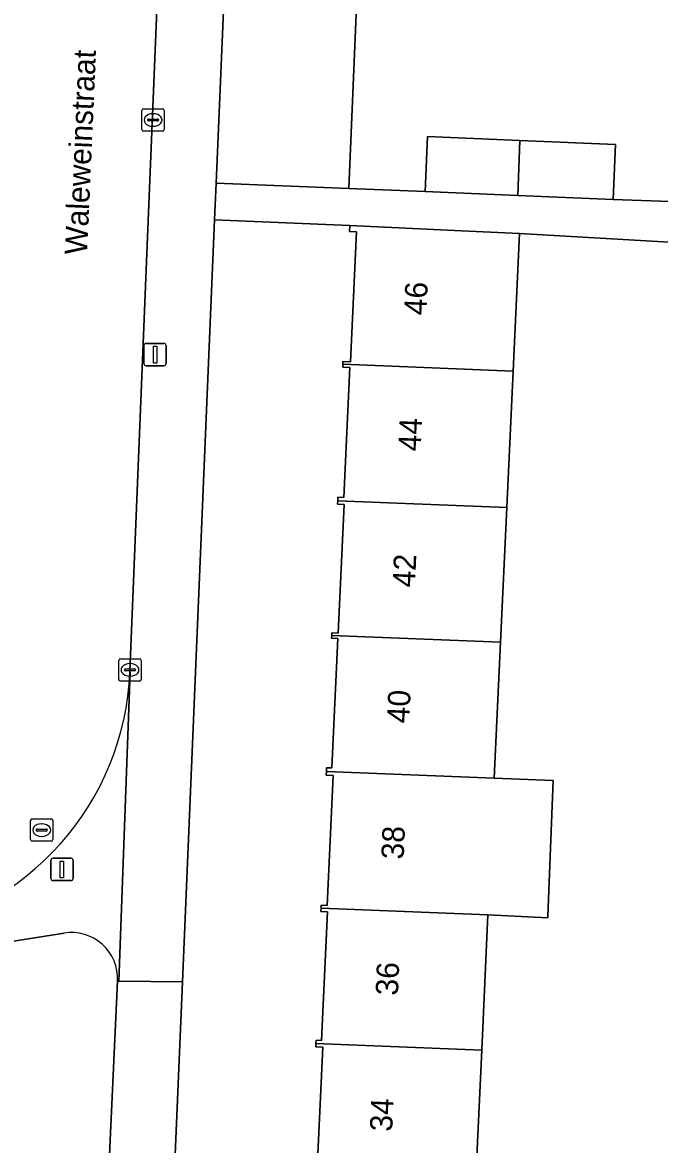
# Model space of a CAD drawing. Extents: x 160077 to 160948, y 386481 to 387498.
# Drawn here: x 160782.1 to 160810.6, y 387004.7 to 387054.8 of the extents above; entities that cross this region are included whole.
import ezdxf

# ---------------------------------------------------------------- set-up
doc = ezdxf.new("R2010")
doc.units = 0
for name, color, linetype in [('IMGEO_Erf', 7, 'Continuous'), ('IMGEO_Groenvoorziening', 7, 'Continuous'), ('IMGEO_Kolk', 7, 'Continuous'), ('IMGEO_Lichtmast', 7, 'Continuous'), ('IMGEO_Muur', 7, 'Continuous'), ('IMGEO_Openbare_ruimte_label', 7, 'Continuous'), ('IMGEO_Pand', 7, 'Continuous'), ('IMGEO_Pand_nummerreeks', 7, 'Continuous'), ('IMGEO_Rijbaan_lokaal_open', 7, 'Continuous'), ('IMGEO_Rioolput', 7, 'Continuous'), ('IMGEO_Voetpad_open', 7, 'Continuous')]:
    doc.layers.add(name, color=color, linetype=linetype)

msp = doc.modelspace()

# ---------------------------------------------------------------- linework, layer by layer
at = {"layer": 'IMGEO_Erf'}
msp.add_lwpolyline([(160837.871, 387059.546), (160836.411, 387059.606), (160836.371, 387058.607), (160829.858, 387058.867), (160823.613, 387059.116), (160817.37, 387059.365), (160811.121, 387059.614), (160804.853, 387059.864), (160798.314, 387060.125), (160798.354, 387061.127), (160797.255, 387061.171), (160796.678, 387047.347), (160800.082, 387047.214), (160800.186, 387049.662), (160804.322, 387049.486), (160808.584, 387049.304), (160808.48, 387046.856), (160824.99, 387046.27), (160825.092, 387048.738), (160829.536, 387048.553), (160833.655, 387048.381), (160833.553, 387045.913), (160837.301, 387045.755)], close=True, dxfattribs=at)
for points in [[(160795.25, 387003.288), (160795.516, 387009.014), (160795.195, 387009.029), (160795.202, 387009.178), (160795.209, 387009.327), (160795.462, 387009.315), (160795.729, 387015.059), (160795.429, 387015.073), (160795.436, 387015.212), (160795.442, 387015.349), (160795.709, 387015.336), (160795.978, 387021.134), (160795.669, 387021.148), (160795.677, 387021.32), (160795.685, 387021.488), (160795.922, 387021.477), (160796.189, 387027.251), (160795.908, 387027.264), (160795.914, 387027.388), (160795.92, 387027.508), (160796.205, 387027.495), (160796.471, 387033.236), (160796.174, 387033.25), (160796.181, 387033.405), (160796.188, 387033.559), (160796.446, 387033.547), (160796.715, 387039.357), (160796.402, 387039.371), (160796.408, 387039.495), (160796.414, 387039.622), (160796.744, 387039.607), (160797.012, 387045.406), (160796.705, 387045.42), (160796.717, 387045.686), (160790.679, 387045.941), (160789.244, 387011.932), (160788.74, 387000)], [(160816.65, 387044.615), (160804.303, 387045.334), (160804.018, 387039.189), (160803.736, 387033.1), (160803.457, 387027.084), (160803.176, 387021.018), (160805.808, 387020.912), (160805.58, 387015.251), (160805.565, 387014.88), (160805.562, 387014.787), (160802.892, 387014.912), (160802.613, 387008.879), (160802.334, 387002.868), (160802.201, 387000), (160802.101, 386997.175), (160801.888, 386991.143), (160801.673, 386985.04), (160801.46, 386979.005), (160801.246, 386972.941), (160801.031, 386966.856), (160800.819, 386960.86), (160800.603, 386954.734), (160810.857, 386954.506)]]:
    msp.add_lwpolyline(points, dxfattribs=at)
at = {"layer": 'IMGEO_Groenvoorziening'}
for points in [[(160791.709, 387070.349), (160791.296, 387060.564), (160791.177, 387057.74), (160790.748, 387047.583), (160796.678, 387047.347), (160797.255, 387061.171)], [(160783.953, 387014.103), (160731.381, 387005.783)], [(160752.684, 386996.064), (160752.758, 386997.837), (160752.967, 387002.895), (160778.21, 387005.845), (160778.327, 387000.824), (160777.816, 386986.557), (160785.338, 386986.27), (160785.79, 387000), (160786.346, 387011.964)]]:
    msp.add_lwpolyline(points, dxfattribs=at)
msp.add_arc((160784.279, 387012.059), 2.07, 357.3664, 99.0493, dxfattribs=at)
at = {"layer": 'IMGEO_Kolk'}
for p, q in [((160787.504, 387050.902), (160788.356, 387050.902)), ((160787.429, 387049.976), (160787.429, 387050.828)), ((160787.688, 387050.396), (160787.688, 387050.408)), ((160787.731, 387050.445), (160788.129, 387050.445)), ((160787.917, 387050.682), (160787.942, 387050.682)), ((160788.172, 387050.408), (160788.172, 387050.396)), ((160788.43, 387050.828), (160788.43, 387049.976)), ((160788.356, 387049.902), (160787.504, 387049.902)), ((160788.126, 387050.359), (160787.728, 387050.359)), ((160787.94, 387050.122), (160787.915, 387050.122)), ((160786.473, 387026.354), (160787.325, 387026.354)), ((160786.398, 387025.428), (160786.398, 387026.28)), ((160786.657, 387025.848), (160786.657, 387025.86)), ((160786.7, 387025.897), (160787.098, 387025.897)), ((160786.886, 387026.134), (160786.911, 387026.134)), ((160787.141, 387025.86), (160787.141, 387025.848)), ((160787.399, 387026.28), (160787.399, 387025.428)), ((160787.325, 387025.354), (160786.473, 387025.354)), ((160787.095, 387025.811), (160786.697, 387025.811)), ((160786.909, 387025.574), (160786.884, 387025.574))]:
    msp.add_line(p, q, dxfattribs=at)
for points in [[(160787.504, 387050.902), (160788.356, 387050.902)], [(160787.429, 387049.976), (160787.429, 387050.828)], [(160788.43, 387050.828), (160788.43, 387049.976)], [(160788.356, 387049.902), (160787.504, 387049.902)], [(160786.473, 387026.354), (160787.325, 387026.354)], [(160786.398, 387025.428), (160786.398, 387026.28)], [(160787.399, 387026.28), (160787.399, 387025.428)], [(160787.325, 387025.354), (160786.473, 387025.354)]]:
    msp.add_lwpolyline(points, dxfattribs=at)
for centre, radius, start, end in [((160787.506, 387050.826), 0.0765, 91.552, 178.448), ((160787.506, 387050.826), 0.0765, 91.552, 178.448), ((160788.354, 387050.826), 0.0765, 1.552, 88.448), ((160788.354, 387050.826), 0.0765, 1.552, 88.448), ((160787.728, 387050.405), 0.0403, 85.8775, 175.7526), ((160787.725, 387050.395), 0.0366, 178.938, 274.7102), ((160788.129, 387050.402), 0.043, 264.8664, 352.4533), ((160788.133, 387050.407), 0.0386, 1.7309, 96.639), ((160787.506, 387049.978), 0.0765, 181.552, 268.448), ((160787.506, 387049.978), 0.0765, 181.552, 268.448), ((160788.354, 387049.978), 0.0765, 271.552, 358.448), ((160788.354, 387049.978), 0.0765, 271.552, 358.448), ((160786.475, 387026.278), 0.0765, 91.552, 178.448), ((160786.475, 387026.278), 0.0765, 91.552, 178.448), ((160787.323, 387026.278), 0.0765, 1.552, 88.448), ((160787.323, 387026.278), 0.0765, 1.552, 88.448), ((160786.697, 387025.857), 0.0403, 85.8775, 175.7526), ((160786.694, 387025.847), 0.0366, 178.938, 274.7102), ((160787.098, 387025.854), 0.043, 264.8664, 352.4533), ((160787.102, 387025.859), 0.0386, 1.7309, 96.639), ((160786.475, 387025.43), 0.0765, 181.552, 268.448), ((160786.475, 387025.43), 0.0765, 181.552, 268.448), ((160787.323, 387025.43), 0.0765, 271.552, 358.448), ((160787.323, 387025.43), 0.0765, 271.552, 358.448)]:
    msp.add_arc(centre, radius, start, end, dxfattribs=at)
for centre, major_axis, ratio, start_param, end_param in [((160787.916, 387050.402), (-0.387, 0.002), 0.722429, 4.712389, 7.853982), ((160787.941, 387050.402), (-0.39, 0.002), 0.717154, 1.570796, 4.712389), ((160786.885, 387025.854), (-0.387, 0.002), 0.722429, 4.712389, 7.853982), ((160786.91, 387025.854), (-0.39, 0.002), 0.717154, 1.570796, 4.712389)]:
    msp.add_ellipse(centre, major_axis=major_axis, ratio=ratio, start_param=start_param, end_param=end_param, dxfattribs=at)
at = {"layer": 'IMGEO_Lichtmast'}
for p, q in [((160787.622, 387040.429), (160788.412, 387040.429)), ((160788.412, 387040.429), (160787.622, 387040.429)), ((160787.522, 387039.529), (160787.522, 387040.329)), ((160787.522, 387040.329), (160787.522, 387039.529)), ((160788.512, 387040.329), (160788.512, 387039.529)), ((160788.512, 387039.529), (160788.512, 387040.329)), ((160788.412, 387039.429), (160787.622, 387039.429)), ((160787.622, 387039.429), (160788.412, 387039.429)), ((160783.364, 387016.544), (160783.364, 387017.344)), ((160783.364, 387017.344), (160783.364, 387016.544)), ((160783.464, 387017.444), (160784.254, 387017.444)), ((160784.254, 387017.444), (160783.464, 387017.444)), ((160784.354, 387017.344), (160784.354, 387016.544)), ((160784.354, 387016.544), (160784.354, 387017.344)), ((160784.254, 387016.444), (160783.464, 387016.444)), ((160783.464, 387016.444), (160784.254, 387016.444))]:
    msp.add_line(p, q, dxfattribs=at)
for points in [[(160787.942, 387040.304), (160788.092, 387040.304), (160788.092, 387039.554), (160787.942, 387039.554), (160787.942, 387040.304)], [(160783.784, 387017.319), (160783.934, 387017.319), (160783.934, 387016.569), (160783.784, 387016.569), (160783.784, 387017.319)]]:
    msp.add_lwpolyline(points, dxfattribs=at)
for centre, start, end in [((160787.622, 387040.329), 90, 180), ((160787.622, 387040.329), 90, 180), ((160788.412, 387040.329), 0, 90), ((160788.412, 387040.329), 360, 90), ((160787.622, 387039.529), 180, 270), ((160787.622, 387039.529), 180, 270), ((160788.412, 387039.529), 270, 0), ((160788.412, 387039.529), 270, 0), ((160783.464, 387017.344), 90, 180), ((160783.464, 387017.344), 90, 180), ((160784.254, 387017.344), 0, 90), ((160784.254, 387017.344), 360, 90), ((160783.464, 387016.544), 180, 270), ((160783.464, 387016.544), 180, 270), ((160784.254, 387016.544), 270, 0), ((160784.254, 387016.544), 270, 0)]:
    msp.add_arc(centre, 0.1, start, end, dxfattribs=at)
at = {"layer": 'IMGEO_Muur'}
msp.add_lwpolyline([(160796.678, 387047.347), (160797.255, 387061.171), (160798.354, 387061.127)], dxfattribs=at)
at = {"layer": 'IMGEO_Pand'}
for points in [[(160800.186, 387049.662), (160800.082, 387047.214), (160804.224, 387047.037), (160804.322, 387049.486)], [(160804.224, 387047.037), (160808.48, 387046.856), (160808.584, 387049.304), (160804.322, 387049.486)], [(160804.018, 387039.189), (160804.303, 387045.334), (160801.712, 387045.454), (160796.717, 387045.686), (160796.705, 387045.42), (160797.012, 387045.406), (160796.744, 387039.607), (160796.414, 387039.622), (160796.408, 387039.495)], [(160803.736, 387033.1), (160804.018, 387039.189), (160796.408, 387039.495), (160796.402, 387039.371), (160796.715, 387039.357), (160796.446, 387033.547), (160796.188, 387033.559), (160796.181, 387033.405)], [(160796.181, 387033.405), (160796.174, 387033.25), (160796.471, 387033.236), (160796.205, 387027.495), (160795.92, 387027.508), (160795.914, 387027.388), (160803.457, 387027.084), (160803.736, 387033.1)], [(160795.914, 387027.388), (160795.908, 387027.264), (160796.189, 387027.251), (160795.922, 387021.477), (160795.685, 387021.488), (160795.677, 387021.32), (160803.176, 387021.018), (160803.457, 387027.084)], [(160805.808, 387020.912), (160803.176, 387021.018), (160795.677, 387021.32), (160795.669, 387021.148), (160795.978, 387021.134), (160795.709, 387015.336), (160795.442, 387015.349), (160795.436, 387015.212), (160802.892, 387014.912), (160805.562, 387014.787), (160805.565, 387014.88), (160805.58, 387015.251)], [(160802.613, 387008.879), (160802.892, 387014.912), (160795.436, 387015.212), (160795.429, 387015.073), (160795.729, 387015.059), (160795.462, 387009.315), (160795.209, 387009.327), (160795.202, 387009.178)], [(160795.202, 387009.178), (160795.195, 387009.029), (160795.516, 387009.014), (160795.25, 387003.288), (160794.956, 387003.301), (160794.95, 387003.165), (160802.334, 387002.868), (160802.613, 387008.879)]]:
    msp.add_lwpolyline(points, close=True, dxfattribs=at)
at = {"layer": 'IMGEO_Rijbaan_lokaal_open'}
msp.add_lwpolyline([(160786.895, 387025.775), (160787.671, 387044.817), (160788.776, 387071.996)], dxfattribs=at)
msp.add_arc((160774.596, 387026.275), 12.309, 278.8026, 357.6729, dxfattribs=at)
at = {"layer": 'IMGEO_Rioolput'}
for p, q in [((160782.454, 387018.276), (160782.454, 387019.128)), ((160782.529, 387019.202), (160783.381, 387019.202)), ((160782.942, 387018.982), (160782.967, 387018.982)), ((160783.455, 387019.128), (160783.455, 387018.276)), ((160782.713, 387018.696), (160782.713, 387018.708)), ((160783.151, 387018.659), (160782.753, 387018.659)), ((160782.756, 387018.745), (160783.154, 387018.745)), ((160782.965, 387018.422), (160782.94, 387018.422)), ((160783.197, 387018.708), (160783.197, 387018.696)), ((160783.381, 387018.202), (160782.529, 387018.202))]:
    msp.add_line(p, q, dxfattribs=at)
for points in [[(160782.454, 387018.276), (160782.454, 387019.128)], [(160782.529, 387019.202), (160783.381, 387019.202)], [(160783.455, 387019.128), (160783.455, 387018.276)], [(160783.381, 387018.202), (160782.529, 387018.202)]]:
    msp.add_lwpolyline(points, dxfattribs=at)
for centre, radius, start, end in [((160782.531, 387019.126), 0.0765, 91.552, 178.448), ((160782.531, 387019.126), 0.0765, 91.552, 178.448), ((160783.379, 387019.126), 0.0765, 1.552, 88.448), ((160783.379, 387019.126), 0.0765, 1.552, 88.448), ((160782.753, 387018.705), 0.0403, 85.8775, 175.7526), ((160782.75, 387018.695), 0.0366, 178.938, 274.7102), ((160783.154, 387018.702), 0.043, 264.8664, 352.4533), ((160783.158, 387018.707), 0.0386, 1.7309, 96.639), ((160782.531, 387018.278), 0.0765, 181.552, 268.448), ((160782.531, 387018.278), 0.0765, 181.552, 268.448), ((160783.379, 387018.278), 0.0765, 271.552, 358.448), ((160783.379, 387018.278), 0.0765, 271.552, 358.448)]:
    msp.add_arc(centre, radius, start, end, dxfattribs=at)
for centre, major_axis, ratio, start_param, end_param in [((160782.941, 387018.702), (-0.387, 0.002), 0.722429, 4.712389, 7.853982), ((160782.966, 387018.702), (-0.39, 0.002), 0.717154, 1.570796, 4.712389)]:
    msp.add_ellipse(centre, major_axis=major_axis, ratio=ratio, start_param=start_param, end_param=end_param, dxfattribs=at)
at = {"layer": 'IMGEO_Voetpad_open'}
for points in [[(160790.679, 387045.941), (160790.748, 387047.583), (160791.177, 387057.74), (160791.296, 387060.564), (160791.709, 387070.349), (160792.014, 387076.709), (160792.151, 387080.263), (160792.452, 387084.942), (160773.769, 387085.722), (160773.647, 387082.791), (160777.573, 387082.63)], [(160788.776, 387071.996), (160787.671, 387044.817), (160786.895, 387025.775), (160786.905, 387025.773), (160786.398, 387011.962), (160789.244, 387011.932), (160790.679, 387045.941)], [(160824.99, 387046.27), (160808.48, 387046.856), (160804.224, 387047.037), (160800.082, 387047.214), (160796.678, 387047.347), (160790.748, 387047.583), (160790.679, 387045.941), (160796.717, 387045.686), (160801.712, 387045.454), (160804.303, 387045.334), (160816.65, 387044.615)], [(160786.346, 387011.964), (160786.398, 387011.962), (160786.905, 387025.773), (160786.895, 387025.775)], [(160731.381, 387005.783), (160783.953, 387014.103)], [(160788.74, 387000), (160789.244, 387011.932), (160786.398, 387011.962), (160786.346, 387011.964), (160785.79, 387000), (160785.338, 386986.27), (160785.254, 386983.698), (160784.112, 386958.302), (160784.145, 386958.285), (160783.879, 386953.901), (160785.338, 386953.845)]]:
    msp.add_lwpolyline(points, dxfattribs=at)
for centre, radius, start, end in [((160774.596, 387026.275), 12.309, 278.8026, 357.6729), ((160784.279, 387012.059), 2.07, 357.3664, 99.0493)]:
    msp.add_arc(centre, radius, start, end, dxfattribs=at)

# ---------------------------------------------------------------- texts
at = {"layer": 'IMGEO_Openbare_ruimte_label'}
msp.add_text('Waleweinstraat', height=1, rotation=87.4781, dxfattribs=at).set_placement((160784.979, 387044.375))
at = {"layer": 'IMGEO_Pand_nummerreeks'}
for s, rotation, p in [('46', 87.602, (160800.14, 387041.672)), ('44', 87.602, (160799.885, 387035.598)), ('42', 87.602, (160799.631, 387029.521)), ('40', 87.602, (160799.376, 387023.453)), ('38', 87.5995, (160799.122, 387017.378)), ('36', 87.602, (160798.868, 387011.302)), ('34', 87.602, (160798.613, 387005.228))]:
    msp.add_text(s, height=1, rotation=rotation, dxfattribs=at).set_placement(p)

doc.saveas('drawing.dxf')
